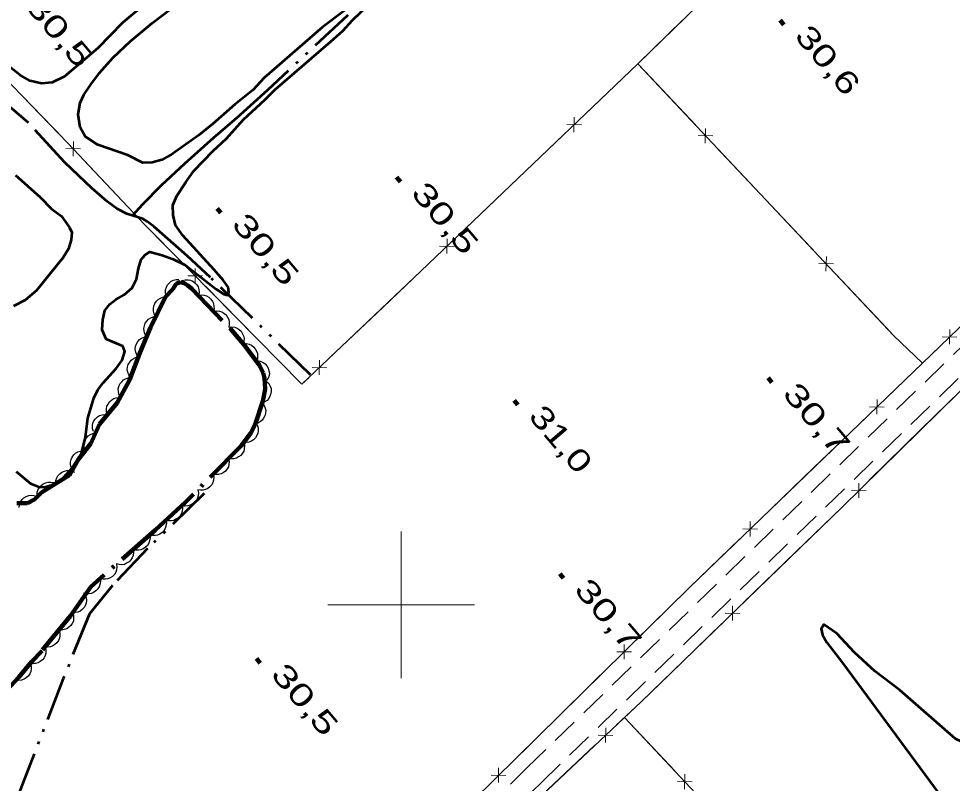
# Model space of a CAD drawing. Extents: x 386081 to 389416, y 5130568 to 5134082.
# Drawn here: x 388747.8 to 388875.1, y 5131975.7 to 5132079.9 of the extents above; entities that cross this region are included whole.
import ezdxf

# ---------------------------------------------------------------- set-up
doc = ezdxf.new("R2010")
doc.units = 0
doc.header["$LTSCALE"] = 1.2
for name, pattern in [('DASH_DOUBLE_DOT', [9.2, 5, -1.2, 0.3, -1.2, 0.3, -1.2]), ('DOT_DASHED', [7.7, 5, -1.2, 0.3, -1.2]), ('MEDIUM_DASHED', [4.5, 3, -1.5])]:
    doc.linetypes.add(name, pattern=pattern)
for name, color, linetype, lineweight in [('1', 7, 'Continuous', 53), ('19', 7, 'Continuous', 13), ('3', 7, 'Continuous', 140), ('37', 7, 'Continuous', 13), ('4', 7, 'DASH_DOUBLE_DOT', 53), ('44', 7, 'Continuous', 25), ('61', 7, 'Continuous', 13)]:
    doc.layers.add(name, color=color, linetype=linetype, lineweight=lineweight)

msp = doc.modelspace()

# ---------------------------------------------------------------- linework, layer by layer
at = {"layer": '1'}
for points in [[(388770.63, 5132086.66), (388762, 5132079.34), (388758.64, 5132075.87), (388754.09, 5132072.03), (388752.41, 5132071.19), (388750.97, 5132071.07), (388749.42, 5132071.43), (388748.04, 5132072.21), (388744.15, 5132075.26)], [(388795.34, 5132083.36), (388789.29, 5132078.75), (388781.32, 5132071.86), (388779.76, 5132070.18), (388777.31, 5132068.2), (388774.31, 5132065.57), (388772.39, 5132064.01), (388768.8, 5132061.49), (388767.36, 5132060.65), (388766.05, 5132060.29), (388764.79, 5132060.23), (388762.75, 5132061.31), (388758.63, 5132062.69), (388756.89, 5132063.82), (388756.23, 5132065.08), (388755.94, 5132066.82), (388756.24, 5132068.44), (388756.72, 5132069.52), (388757.68, 5132070.95), (388758.88, 5132072.51), (388760.68, 5132074.55), (388763.08, 5132076.83), (388766.07, 5132079.34), (388769.49, 5132081.92)], [(388759.25, 5132037.46), (388759.31, 5132038.84), (388759.61, 5132040.1), (388760.27, 5132041), (388761.11, 5132041.6), (388762.25, 5132042.26), (388763.33, 5132043.22), (388763.93, 5132044.41), (388764.17, 5132045.85), (388764.53, 5132047.05), (388765.07, 5132047.71), (388765.73, 5132048.13), (388767.4, 5132047.65), (388768.9, 5132047.11), (388770.57, 5132046.28), (388774.76, 5132043.04), (388775.83, 5132042.33), (388776.31, 5132042.21), (388776.49, 5132042.63), (388776.43, 5132043.28), (388775.72, 5132044.24), (388774.52, 5132045.68), (388770.22, 5132050.35), (388769.21, 5132051.73), (388768.91, 5132053.1), (388768.85, 5132054.48), (388769.39, 5132055.74), (388770.65, 5132057.6), (388771.73, 5132059.16), (388774.31, 5132061.85), (388776.16, 5132063.59), (388778.44, 5132066.11), (388781.44, 5132068.87), (388782.82, 5132070.24), (388790.42, 5132076.78), (388792.04, 5132078.27), (388793.36, 5132079.71), (388796.59, 5132082.83)], [(388747.42, 5132058.55), (388750.77, 5132055.55), (388752.33, 5132053.99), (388753.7, 5132052.98), (388754.78, 5132051.42), (388755.08, 5132050.76), (388755.02, 5132049.74), (388754.65, 5132048.54), (388753.93, 5132047.34), (388750.28, 5132042.85), (388748.72, 5132041.53), (388747.16, 5132040.69)], [(388747.49, 5132018.16), (388749.46, 5132016.54), (388750.72, 5132016.01), (388751.5, 5132016.07), (388752.39, 5132016.37), (388753.83, 5132017.21), (388755.03, 5132018.53), (388756.41, 5132020.62), (388756.95, 5132022.84), (388757.26, 5132025.42), (388758.1, 5132028.17), (388758.64, 5132029.31), (388759.36, 5132030.27), (388761.16, 5132032.19), (388761.94, 5132033.33), (388762.3, 5132034.53), (388762.06, 5132035.25), (388759.79, 5132036.2), (388759.25, 5132037.46)], [(388890.25, 5131975.17), (388888.78, 5131975.68), (388886.61, 5131976.79), (388882.6, 5131978.42), (388875.56, 5131981.7), (388868.01, 5131988.36), (388864.58, 5131990.93), (388861.79, 5131993.47), (388859.38, 5131996.09), (388857.64, 5131997.3), (388857.28, 5131996.74), (388857.45, 5131995.88), (388858.05, 5131994.84), (388860.16, 5131992.08), (388875.98, 5131970.63)]]:
    msp.add_lwpolyline(points, dxfattribs=at)
at = {"layer": '19', "linetype": 'MEDIUM_DASHED'}
for points in [[(388703.32, 5131867.8), (388787.8, 5131949.19), (388817.13, 5131977.75), (388908.08, 5132065.88), (388923.51, 5132080.12), (388926.33, 5132082.44), (388929.53, 5132084.5), (388933.25, 5132085.82), (388937.71, 5132086.43), (388948.76, 5132086.49), (388954.77, 5132086.91), (388958.1, 5132087.59), (388959.95, 5132089.66)], [(388705.27, 5131865.79), (388789.75, 5131947.18), (388819.08, 5131975.74), (388910.01, 5132063.84), (388925.41, 5132078.05)]]:
    msp.add_lwpolyline(points, dxfattribs=at)
at = {"layer": '3'}
for p, q in [((388851.67, 5132079.69), (388852.18, 5132079.08)), ((388799.38, 5132058.29), (388799.89, 5132057.68)), ((388774.91, 5132054.03), (388775.42, 5132053.42)), ((388850.03, 5132030.93), (388850.54, 5132030.32)), ((388815.4, 5132027.85), (388815.91, 5132027.24)), ((388821.62, 5132004.23), (388822.13, 5132003.62)), ((388780.26, 5131992.66), (388780.77, 5131992.05))]:
    msp.add_line(p, q, dxfattribs=at)
at = {"layer": '37'}
for p, q in [((388832.25, 5132073.75), (388825.02, 5132066.84)), ((388840.11, 5132065.41), (388833.25, 5132072.69)), ((388753.91, 5132063.61), (388746.94, 5132070.79)), ((388823.6, 5132066.46), (388823.56, 5132064.45)), ((388822.58, 5132065.48), (388824.58, 5132065.43)), ((388822.13, 5132064.07), (388814.91, 5132057.16)), ((388842.48, 5132063.92), (388840.48, 5132063.98)), ((388841.51, 5132064.95), (388841.45, 5132062.95)), ((388755.32, 5132063.17), (388755.26, 5132061.17)), ((388756.29, 5132062.14), (388754.29, 5132062.2)), ((388849.71, 5132055.22), (388842.85, 5132062.5)), ((388763.51, 5132053.43), (388756.66, 5132060.71)), ((388814.91, 5132057.16), (388807.68, 5132050.25)), ((388856.57, 5132047.94), (388849.71, 5132055.22)), ((388806.26, 5132049.87), (388806.21, 5132047.87)), ((388805.23, 5132048.89), (388807.23, 5132048.85)), ((388857.97, 5132047.49), (388857.91, 5132045.49)), ((388858.94, 5132046.46), (388856.94, 5132046.52)), ((388772.91, 5132044.85), (388770.9, 5132044.86)), ((388771.91, 5132045.85), (388771.9, 5132043.85)), ((388866.17, 5132037.75), (388859.31, 5132045.03)), ((388780.33, 5132036.31), (388773.31, 5132043.43)), ((388797.54, 5132040.59), (388790.29, 5132033.71)), ((388874.8, 5132037.52), (388874.76, 5132035.52)), ((388873.78, 5132036.54), (388875.78, 5132036.5)), ((388788.86, 5132033.34), (388788.81, 5132031.33)), ((388787.84, 5132032.36), (388789.84, 5132032.31)), ((388866.31, 5132028.37), (388871.07, 5132032.96)), ((388870.96, 5132023.97), (388878.09, 5132030.98)), ((388865.87, 5132026.96), (388863.86, 5132027)), ((388864.85, 5132025.98), (388864.88, 5132027.98)), ((388856.23, 5132018.65), (388863.43, 5132025.59)), ((388863.82, 5132016.97), (388870.96, 5132023.97)), ((388849.02, 5132011.71), (388856.23, 5132018.65)), ((388863.4, 5132015.55), (388861.39, 5132015.57)), ((388862.39, 5132014.56), (388862.4, 5132016.57)), ((388847.57, 5132009.32), (388847.6, 5132011.33)), ((388848.59, 5132010.31), (388846.58, 5132010.34)), ((388846.61, 5132000.24), (388853.79, 5132007.2)), ((388831.82, 5131994.98), (388838.95, 5132001.99)), ((388845.16, 5131997.85), (388845.19, 5131999.85)), ((388846.18, 5131998.83), (388844.17, 5131998.86)), ((388836.56, 5131990.5), (388843.74, 5131997.46)), ((388830.38, 5131992.58), (388830.4, 5131994.58)), ((388831.39, 5131993.57), (388829.39, 5131993.59)), ((388821.84, 5131985.17), (388828.97, 5131992.18)), ((388814.71, 5131978.15), (388821.84, 5131985.17)), ((388830.43, 5131984.62), (388837.29, 5131977.34)), ((388827.84, 5131981.21), (388827.9, 5131983.21)), ((388828.87, 5131982.18), (388826.87, 5131982.24)), ((388819.14, 5131973.98), (388826.42, 5131980.84)), ((388813.27, 5131975.75), (388813.29, 5131977.75)), ((388814.28, 5131976.74), (388812.28, 5131976.76)), ((388838.63, 5131974.88), (388838.69, 5131976.89)), ((388837.66, 5131975.91), (388839.66, 5131975.85))]:
    msp.add_line(p, q, dxfattribs=at)
for points in [[(388952.64, 5132096.65), (388945.03, 5132104), (388930.75, 5132090.57), (388927.78, 5132087.34), (388920.91, 5132080.53), (388900.45, 5132061.19), (388871.07, 5132032.96), (388867.14, 5132036.72), (388832.25, 5132073.75), (388855.17, 5132096.05), (388884.18, 5132124.68), (388908.69, 5132149.23), (388911.69, 5132155.36), (388913.95, 5132160.34), (388914.59, 5132164.03), (388925.02, 5132161.76), (388926.78, 5132163.55), (388931.74, 5132160.51)], [(388629.37, 5131790.46), (388658.44, 5131818.88), (388694.31, 5131853.65), (388725.97, 5131883.87), (388794.38, 5131949.62), (388818.35, 5131973.24), (388832.72, 5131986.78), (388860.11, 5132013.32), (388894.33, 5132046.92), (388909.61, 5132061.8), (388920.73, 5132072.18), (388927.36, 5132077.58), (388931.52, 5132079.34), (388944.36, 5132065.63), (388962.9, 5132046.61), (388980.53, 5132028.18), (388994.45, 5132013.33)], [(388833.25, 5132072.69), (388832.25, 5132073.75), (388838.37, 5132079.71)], [(388832.25, 5132073.75), (388802.68, 5132045.47), (388786.47, 5132030.09), (388764.99, 5132051.86), (388754.56, 5132062.94), (388743.17, 5132074.67)], [(388770.5, 5132046.28), (388764.99, 5132051.86), (388763.51, 5132053.43)], [(388804.79, 5132047.49), (388802.68, 5132045.47), (388797.54, 5132040.59)], [(388873.34, 5132035.14), (388871.07, 5132032.96), (388867.14, 5132036.72), (388866.17, 5132037.75)], [(388787.39, 5132030.96), (388786.47, 5132030.09), (388780.33, 5132036.31)], [(388631.76, 5131801.96), (388694.62, 5131861.79), (388753.29, 5131918.88), (388797.98, 5131961.7), (388839.32, 5132002.36), (388871.07, 5132032.96)], [(388853.79, 5132007.2), (388860.11, 5132013.32), (388860.97, 5132014.16)], [(388838.95, 5132001.99), (388839.32, 5132002.36), (388846.14, 5132008.94)], [(388829.33, 5131983.59), (388832.72, 5131986.78), (388836.56, 5131990.5)], [(388830.43, 5131984.62), (388842.9, 5131971.38), (388862.22, 5131950.21), (388887.81, 5131923.76)]]:
    msp.add_lwpolyline(points, dxfattribs=at)
at = {"layer": '4'}
for points in [[(388838.9, 5132082.03), (388833.6, 5132088.11), (388828.01, 5132095.66), (388822.57, 5132102.71), (388821.19, 5132104.12), (388820.49, 5132104.7), (388820.15, 5132104.83), (388819.63, 5132104.83), (388819.03, 5132104.66), (388817.48, 5132103.82), (388815.84, 5132102.62), (388815.01, 5132101.9), (388806.47, 5132093.74), (388804.64, 5132091.8), (388802.43, 5132089.17), (388799.7, 5132086.41), (388792.67, 5132080.33), (388781.77, 5132070.16), (388777.55, 5132066.34), (388774.39, 5132063.66), (388770.45, 5132060.11), (388767.28, 5132057.15), (388764.75, 5132054.59), (388763.37, 5132053.05)], [(388787.64, 5132031.37), (388773.98, 5132044.63), (388770.84, 5132047.58), (388766.27, 5132051.55), (388765.38, 5132052.25), (388764.76, 5132052.63), (388762.6, 5132053.3), (388761.27, 5132053.96), (388759.89, 5132055), (388757.81, 5132056.79), (388754.13, 5132060.3), (388749.18, 5132065.7), (388744.66, 5132069.57)], [(388773.15, 5132015.17), (388765.42, 5132007.66), (388760.66, 5132002.63), (388757.5, 5131998.78), (388753.93, 5131989.96), (388742.92, 5131961.42), (388736.56, 5131944.32), (388732.61, 5131930.48), (388731.02, 5131918.33), (388730.18, 5131909.3), (388729.04, 5131902.67), (388728.73, 5131897.55), (388725.42, 5131893.86), (388721.38, 5131889.74), (388714.28, 5131882.95)]]:
    msp.add_lwpolyline(points, dxfattribs=at)
at = {"layer": '44', "linetype": 'DOT_DASHED', "lineweight": 90}
msp.add_lwpolyline([(388747.61, 5132013.84), (388749.04, 5132013.85), (388750, 5132014.33), (388750.96, 5132015.29), (388754.79, 5132017.68), (388755.99, 5132019.84), (388757.67, 5132022), (388758.87, 5132024.63), (388761.27, 5132027.51), (388762.95, 5132030.62), (388764.39, 5132034.46), (388765.83, 5132037.81), (388767.87, 5132042), (388768.85, 5132043.04), (388769.3, 5132043.74), (388769.49, 5132043.86), (388769.93, 5132043.96), (388770.41, 5132043.84), (388770.91, 5132043.54), (388771.44, 5132043.09), (388776.71, 5132037.61), (388778.56, 5132035.47), (388780.65, 5132032.71), (388781.18, 5132031.63), (388781.37, 5132030.88), (388781.44, 5132029.38), (388781.14, 5132027.76), (388780.08, 5132024.59), (388779.47, 5132023.37), (388778.17, 5132021.69), (388770.64, 5132014.01), (388766.44, 5132010.17), (388757.67, 5132002.45), (388754.89, 5131998.51), (388751.03, 5131993.74), (388749.59, 5131992.22), (388747.88, 5131990.15), (388746.23, 5131988.34)], dxfattribs=at)
at = {"layer": '44'}
for points in [[(388768.07, 5132041.83), (388767.91, 5132042.21), (388767.86, 5132042.62), (388767.87, 5132042.95), (388767.98, 5132043.28), (388768.15, 5132043.61), (388768.41, 5132043.89), (388768.65, 5132044.11), (388768.97, 5132044.25), (388769.33, 5132044.34), (388769.69, 5132044.35)], [(388770.13, 5132044.2), (388770.53, 5132044.32), (388770.94, 5132044.31), (388771.26, 5132044.26), (388771.58, 5132044.1), (388771.88, 5132043.89), (388772.13, 5132043.6), (388772.31, 5132043.33), (388772.41, 5132042.99), (388772.45, 5132042.62), (388772.42, 5132042.26)], [(388772.33, 5132042.17), (388772.74, 5132042.24), (388773.14, 5132042.19), (388773.46, 5132042.1), (388773.76, 5132041.92), (388774.04, 5132041.68), (388774.26, 5132041.36), (388774.41, 5132041.07), (388774.47, 5132040.73), (388774.48, 5132040.36), (388774.41, 5132040.01)], [(388766.55, 5132039.29), (388766.34, 5132039.65), (388766.25, 5132040.05), (388766.22, 5132040.38), (388766.29, 5132040.73), (388766.42, 5132041.07), (388766.64, 5132041.38), (388766.86, 5132041.63), (388767.16, 5132041.81), (388767.51, 5132041.94), (388767.87, 5132041.99)], [(388774.41, 5132040.01), (388774.82, 5132040.08), (388775.22, 5132040.03), (388775.54, 5132039.94), (388775.84, 5132039.76), (388776.12, 5132039.52), (388776.34, 5132039.2), (388776.49, 5132038.91), (388776.55, 5132038.57), (388776.56, 5132038.2), (388776.49, 5132037.84)], [(388765.24, 5132036.6), (388765.03, 5132036.96), (388764.94, 5132037.35), (388764.91, 5132037.68), (388764.98, 5132038.03), (388765.11, 5132038.37), (388765.33, 5132038.68), (388765.55, 5132038.93), (388765.85, 5132039.11), (388766.2, 5132039.24), (388766.55, 5132039.29)], [(388776.5, 5132037.85), (388776.91, 5132037.9), (388777.31, 5132037.83), (388777.63, 5132037.73), (388777.92, 5132037.53), (388778.18, 5132037.28), (388778.38, 5132036.95), (388778.52, 5132036.65), (388778.57, 5132036.3), (388778.55, 5132035.93), (388778.46, 5132035.59)], [(388764.11, 5132033.81), (388763.89, 5132034.16), (388763.78, 5132034.56), (388763.73, 5132034.88), (388763.78, 5132035.23), (388763.9, 5132035.58), (388764.11, 5132035.9), (388764.31, 5132036.16), (388764.6, 5132036.35), (388764.94, 5132036.5), (388765.3, 5132036.57)], [(388778.47, 5132035.59), (388778.89, 5132035.61), (388779.28, 5132035.52), (388779.59, 5132035.4), (388779.86, 5132035.18), (388780.11, 5132034.9), (388780.29, 5132034.56), (388780.41, 5132034.26), (388780.43, 5132033.91), (388780.39, 5132033.54), (388780.28, 5132033.2)], [(388763.09, 5132030.99), (388762.85, 5132031.33), (388762.72, 5132031.72), (388762.66, 5132032.04), (388762.69, 5132032.39), (388762.79, 5132032.75), (388762.98, 5132033.08), (388763.18, 5132033.34), (388763.46, 5132033.55), (388763.79, 5132033.72), (388764.14, 5132033.8)], [(388780.38, 5132033.26), (388780.79, 5132033.2), (388781.16, 5132033.03), (388781.44, 5132032.86), (388781.67, 5132032.59), (388781.86, 5132032.27), (388781.97, 5132031.91), (388782.03, 5132031.59), (388781.99, 5132031.24), (388781.88, 5132030.88), (388781.7, 5132030.57)], [(388761.71, 5132028.33), (388761.52, 5132028.7), (388761.44, 5132029.1), (388761.43, 5132029.43), (388761.51, 5132029.77), (388761.66, 5132030.11), (388761.89, 5132030.41), (388762.12, 5132030.65), (388762.43, 5132030.81), (388762.78, 5132030.93), (388763.14, 5132030.97)], [(388781.64, 5132030.45), (388781.94, 5132030.16), (388782.13, 5132029.8), (388782.25, 5132029.5), (388782.28, 5132029.14), (388782.24, 5132028.78), (388782.11, 5132028.42), (388781.96, 5132028.12), (388781.72, 5132027.87), (388781.42, 5132027.65), (388781.09, 5132027.5)], [(388759.95, 5132025.92), (388759.83, 5132026.32), (388759.84, 5132026.73), (388759.88, 5132027.06), (388760.03, 5132027.37), (388760.24, 5132027.68), (388760.53, 5132027.93), (388760.8, 5132028.11), (388761.14, 5132028.21), (388761.51, 5132028.26), (388761.87, 5132028.23)], [(388781.06, 5132027.51), (388781.31, 5132027.18), (388781.45, 5132026.8), (388781.53, 5132026.48), (388781.51, 5132026.13), (388781.42, 5132025.77), (388781.24, 5132025.43), (388781.06, 5132025.16), (388780.78, 5132024.94), (388780.45, 5132024.77), (388780.11, 5132024.67)], [(388758.03, 5132023.62), (388757.91, 5132024.02), (388757.92, 5132024.42), (388757.96, 5132024.75), (388758.11, 5132025.07), (388758.32, 5132025.37), (388758.61, 5132025.62), (388758.88, 5132025.81), (388759.22, 5132025.91), (388759.59, 5132025.96), (388759.95, 5132025.92)], [(388780.36, 5132024.51), (388780.49, 5132024.12), (388780.5, 5132023.71), (388780.46, 5132023.38), (388780.32, 5132023.06), (388780.12, 5132022.75), (388779.84, 5132022.49), (388779.58, 5132022.29), (388779.24, 5132022.18), (388778.88, 5132022.12), (388778.52, 5132022.14)], [(388757.08, 5132020.7), (388756.86, 5132021.06), (388756.76, 5132021.45), (388756.72, 5132021.78), (388756.78, 5132022.13), (388756.9, 5132022.47), (388757.12, 5132022.79), (388757.33, 5132023.04), (388757.63, 5132023.23), (388757.97, 5132023.37), (388758.32, 5132023.43)], [(388778.57, 5132022.1), (388778.65, 5132021.69), (388778.61, 5132021.28), (388778.54, 5132020.96), (388778.37, 5132020.66), (388778.13, 5132020.37), (388777.82, 5132020.15), (388777.54, 5132019.98), (388777.19, 5132019.91), (388776.82, 5132019.89), (388776.47, 5132019.96)], [(388755.17, 5132018.36), (388754.98, 5132018.73), (388754.91, 5132019.13), (388754.9, 5132019.46), (388754.98, 5132019.81), (388755.13, 5132020.14), (388755.37, 5132020.44), (388755.6, 5132020.67), (388755.91, 5132020.84), (388756.27, 5132020.95), (388756.63, 5132020.98)], [(388776.47, 5132019.96), (388776.55, 5132019.55), (388776.51, 5132019.14), (388776.44, 5132018.82), (388776.27, 5132018.51), (388776.03, 5132018.23), (388775.72, 5132018), (388775.44, 5132017.84), (388775.09, 5132017.77), (388774.72, 5132017.75), (388774.37, 5132017.81)], [(388752.91, 5132016.5), (388752.92, 5132016.92), (388753.05, 5132017.31), (388753.2, 5132017.6), (388753.44, 5132017.86), (388753.74, 5132018.08), (388754.09, 5132018.23), (388754.41, 5132018.32), (388754.76, 5132018.31), (388755.12, 5132018.24), (388755.45, 5132018.09)], [(388774.37, 5132017.81), (388774.45, 5132017.4), (388774.41, 5132017), (388774.34, 5132016.68), (388774.17, 5132016.37), (388773.93, 5132016.09), (388773.62, 5132015.86), (388773.34, 5132015.7), (388772.99, 5132015.62), (388772.62, 5132015.61), (388772.27, 5132015.67)], [(388750.36, 5132014.92), (388750.38, 5132015.33), (388750.51, 5132015.72), (388750.66, 5132016.01), (388750.9, 5132016.27), (388751.19, 5132016.49), (388751.55, 5132016.64), (388751.86, 5132016.73), (388752.21, 5132016.72), (388752.58, 5132016.65), (388752.91, 5132016.5)], [(388772.27, 5132015.67), (388772.35, 5132015.26), (388772.31, 5132014.86), (388772.24, 5132014.54), (388772.07, 5132014.23), (388771.83, 5132013.94), (388771.52, 5132013.72), (388771.24, 5132013.56), (388770.89, 5132013.48), (388770.52, 5132013.46), (388770.17, 5132013.53)], [(388747.9, 5132013.28), (388747.95, 5132013.69), (388748.12, 5132014.06), (388748.3, 5132014.34), (388748.56, 5132014.58), (388748.88, 5132014.77), (388749.24, 5132014.88), (388749.56, 5132014.94), (388749.91, 5132014.9), (388750.27, 5132014.8), (388750.58, 5132014.62)], [(388770.14, 5132013.56), (388770.2, 5132013.14), (388770.14, 5132012.74), (388770.05, 5132012.42), (388769.86, 5132012.13), (388769.61, 5132011.86), (388769.29, 5132011.65), (388769, 5132011.5), (388768.65, 5132011.45), (388768.28, 5132011.45), (388767.93, 5132011.53)], [(388767.93, 5132011.53), (388767.99, 5132011.12), (388767.93, 5132010.72), (388767.84, 5132010.4), (388767.65, 5132010.1), (388767.4, 5132009.83), (388767.07, 5132009.62), (388766.78, 5132009.48), (388766.44, 5132009.42), (388766.07, 5132009.42), (388765.72, 5132009.51)], [(388765.7, 5132009.52), (388765.76, 5132009.11), (388765.69, 5132008.71), (388765.59, 5132008.39), (388765.39, 5132008.1), (388765.14, 5132007.83), (388764.81, 5132007.63), (388764.52, 5132007.49), (388764.17, 5132007.44), (388763.8, 5132007.45), (388763.45, 5132007.54)], [(388763.45, 5132007.54), (388763.5, 5132007.12), (388763.44, 5132006.72), (388763.34, 5132006.41), (388763.14, 5132006.12), (388762.89, 5132005.85), (388762.56, 5132005.65), (388762.27, 5132005.51), (388761.92, 5132005.46), (388761.55, 5132005.47), (388761.2, 5132005.56)], [(388761.2, 5132005.56), (388761.25, 5132005.14), (388761.18, 5132004.74), (388761.09, 5132004.43), (388760.89, 5132004.13), (388760.64, 5132003.87), (388760.31, 5132003.66), (388760.02, 5132003.52), (388759.67, 5132003.47), (388759.3, 5132003.48), (388758.95, 5132003.57)], [(388758.95, 5132003.57), (388759, 5132003.16), (388758.93, 5132002.76), (388758.83, 5132002.44), (388758.64, 5132002.15), (388758.38, 5132001.88), (388758.06, 5132001.68), (388757.76, 5132001.54), (388757.41, 5132001.49), (388757.04, 5132001.5), (388756.7, 5132001.59)], [(388756.92, 5132001.39), (388757.07, 5132001), (388757.1, 5132000.59), (388757.07, 5132000.26), (388756.95, 5131999.93), (388756.77, 5131999.61), (388756.5, 5131999.34), (388756.24, 5131999.14), (388755.91, 5131999.01), (388755.55, 5131998.93), (388755.19, 5131998.94)], [(388755.22, 5131998.92), (388755.34, 5131998.52), (388755.34, 5131998.11), (388755.3, 5131997.78), (388755.15, 5131997.46), (388754.95, 5131997.16), (388754.66, 5131996.9), (388754.39, 5131996.71), (388754.06, 5131996.61), (388753.69, 5131996.55), (388753.33, 5131996.58)], [(388753.33, 5131996.58), (388753.45, 5131996.19), (388753.45, 5131995.78), (388753.41, 5131995.45), (388753.27, 5131995.13), (388753.06, 5131994.82), (388752.77, 5131994.57), (388752.51, 5131994.38), (388752.17, 5131994.28), (388751.8, 5131994.22), (388751.44, 5131994.25)], [(388751.48, 5131994.22), (388751.57, 5131993.81), (388751.54, 5131993.41), (388751.47, 5131993.08), (388751.3, 5131992.77), (388751.08, 5131992.48), (388750.77, 5131992.25), (388750.49, 5131992.09), (388750.15, 5131992.01), (388749.78, 5131991.98), (388749.42, 5131992.04)], [(388749.43, 5131992.03), (388749.55, 5131991.63), (388749.55, 5131991.22), (388749.5, 5131990.9), (388749.35, 5131990.58), (388749.14, 5131990.27), (388748.85, 5131990.02), (388748.59, 5131989.84), (388748.25, 5131989.73), (388747.88, 5131989.68), (388747.52, 5131989.72)]]:
    msp.add_lwpolyline(points, dxfattribs=at)
at = {"layer": '61'}
for p, q in [((388800, 5131990), (388800, 5132010)), ((388790, 5132000), (388810, 5132000))]:
    msp.add_line(p, q, dxfattribs=at)

# ---------------------------------------------------------------- texts
at = {"layer": '3'}
for s, width, p in [('30,5   ', 1.45, (388748.6, 5132081.56)), ('30,6   ', 1.4, (388853.5, 5132077.47)), ('30,5   ', 1.45, (388801.21, 5132056.07)), ('30,5   ', 1.45, (388776.74, 5132051.81)), ('30,7   ', 1.45, (388851.86, 5132028.71)), ('31,0   ', 1.35, (388817.23, 5132025.63)), ('30,7   ', 1.45, (388823.45, 5132002.01)), ('30,5   ', 1.45, (388782.09, 5131990.44))]:
    msp.add_text(s, height=3, rotation=310.294, dxfattribs=dict(at, width=width)).set_placement(p)

doc.saveas('drawing.dxf')
